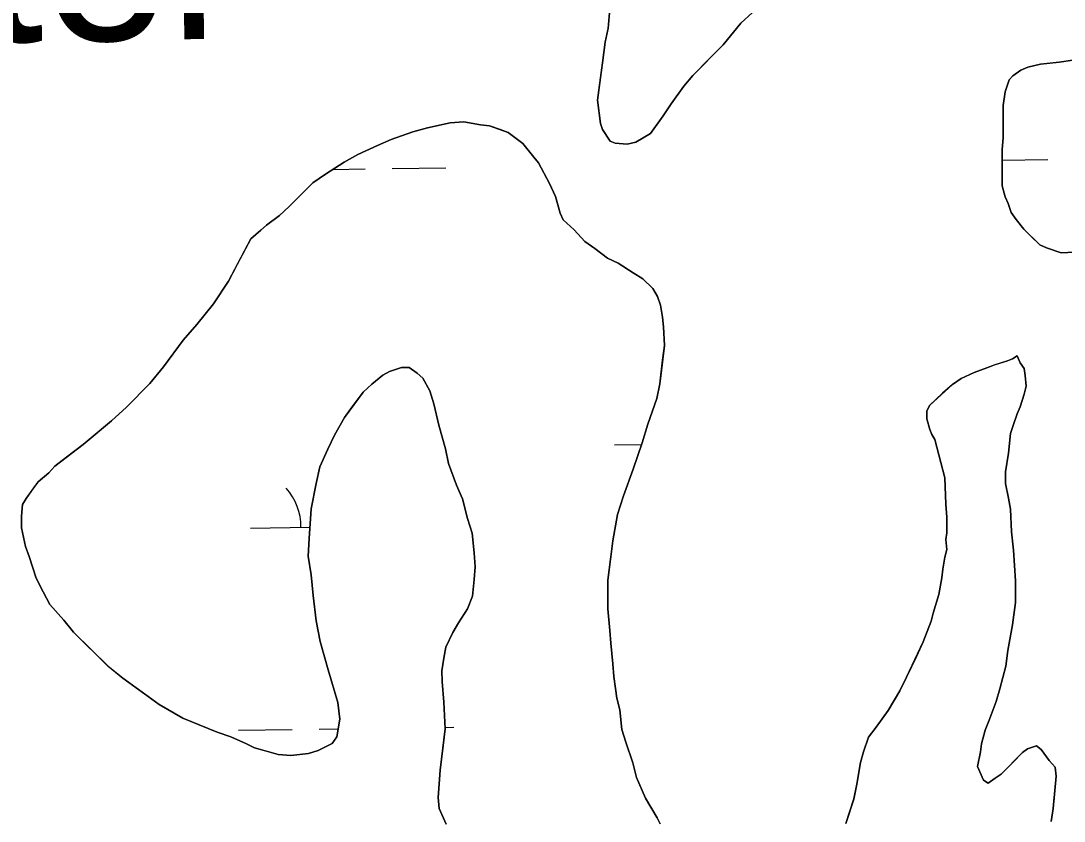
# Model space of a CAD drawing. Extents: x 3767014 to 3805179, y 361544 to 387384.
# Drawn here: x 3772082 to 3772702, y 380003 to 380479 of the extents above; entities that cross this region are included whole.
import ezdxf

# ---------------------------------------------------------------- set-up
doc = ezdxf.new("R2010")
doc.units = 0
for name, color, linetype in [('V-RIVR-IDEN', 7, 'Continuous'), ('V-TOPO-SHOR', 7, 'Continuous'), ('V-WETL-SWMP', 7, 'Continuous')]:
    doc.layers.add(name, color=color, linetype=linetype)

msp = doc.modelspace()

# ---------------------------------------------------------------- linework, layer by layer
at = {"layer": 'V-TOPO-SHOR'}
for points in [[(3772431.978, 380488.858), (3772430.827, 380474.842), (3772429.084, 380466.664), (3772427.347, 380454.399), (3772426.19, 380445.637), (3772424.456, 380432.205), (3772426.223, 380418.192), (3772427.397, 380414.688), (3772432.076, 380407.686), (3772434.999, 380406.523), (3772442.007, 380405.947), (3772447.26, 380407.123), (3772456.013, 380412.388), (3772463.593, 380422.909), (3772468.254, 380429.921), (3772475.834, 380440.442), (3772481.083, 380446.872), (3772490.997, 380456.811), (3772499.163, 380464.997), (3772509.659, 380477.857), (3772516.659, 380484.289)], [(3772707.063, 380455.906), (3772698.89, 380454.729), (3772693.635, 380454.137), (3772687.796, 380453.547), (3772680.208, 380451.786), (3772676.12, 380450.028), (3772671.455, 380446.518), (3772669.12, 380444.179), (3772666.793, 380437.169), (3772665.634, 380428.993), (3772665.645, 380421.401), (3772665.659, 380409.722), (3772665.083, 380402.713), (3772665.096, 380392.787), (3772665.11, 380381.107), (3772666.869, 380374.687), (3772668.626, 380370.601), (3772670.384, 380365.348), (3772673.308, 380361.264), (3772677.988, 380355.429), (3772682.08, 380351.346), (3772687.341, 380346.096), (3772691.433, 380344.35), (3772700.194, 380341.441), (3772711.874, 380342.039)], [(3772461.766, 380001.871), (3772460.011, 380005.373), (3772452.988, 380017.042), (3772447.719, 380029.3), (3772445.372, 380038.057), (3772441.27, 380050.314), (3772438.925, 380057.904), (3772437.741, 380069.582), (3772435.982, 380076.586), (3772434.214, 380089.431), (3772433.62, 380097.023), (3772432.439, 380109.284), (3772431.845, 380116.874), (3772430.661, 380129.719), (3772430.647, 380142.566), (3772430.641, 380146.654), (3772432.375, 380160.673), (3772433.532, 380170.018), (3772436.432, 380185.787), (3772439.924, 380196.887), (3772445.745, 380212.661), (3772450.981, 380228.435), (3772454.471, 380239.535), (3772459.708, 380254.723), (3772461.449, 380263.484), (3772463.183, 380277.503), (3772464.343, 380286.262), (3772463.744, 380297.356), (3772463.153, 380303.197), (3772461.977, 380310.201), (3772460.22, 380315.456), (3772457.293, 380320.124), (3772451.446, 380325.956), (3772445.603, 380329.452), (3772436.836, 380335.281), (3772430.409, 380338.193), (3772422.809, 380344.024), (3772416.966, 380348.106), (3772410.533, 380355.106), (3772404.103, 380360.936), (3772402.345, 380365.022), (3772399.415, 380374.947), (3772395.902, 380382.532), (3772389.464, 380394.79), (3772386.539, 380398.29), (3772380.106, 380406.457), (3772371.339, 380412.869), (3772366.665, 380414.616), (3772360.239, 380416.945), (3772354.981, 380417.52), (3772345.053, 380419.261), (3772336.877, 380418.667), (3772323.45, 380415.731), (3772314.693, 380413.386), (3772301.852, 380408.698), (3772293.681, 380405.183), (3772282.007, 380399.914), (3772273.838, 380395.232), (3772262.752, 380388.212), (3772255.166, 380382.946), (3772249.333, 380377.099), (3772241.168, 380368.915)], [(3772241.168, 380368.915), (3772235.335, 380363.652), (3772227.751, 380357.803), (3772224.249, 380354.878), (3772218.417, 380349.617), (3772210.259, 380334.423), (3772205.017, 380324.49), (3772196.274, 380311.047), (3772186.361, 380298.773), (3772178.198, 380289.42), (3772166.537, 380273.638), (3772158.373, 380263.701), (3772144.375, 380249.668), (3772135.626, 380241.483), (3772122.208, 380230.372), (3772118.708, 380227.448), (3772108.789, 380219.843), (3772101.789, 380214.58), (3772098.289, 380210.488), (3772091.873, 380205.225), (3772088.958, 380201.133), (3772084.877, 380195.29), (3772082.544, 380191.782), (3772081.971, 380184.773), (3772081.979, 380177.765), (3772084.328, 380166.673), (3772086.671, 380160.836), (3772090.775, 380147.995), (3772094.871, 380139.824), (3772098.969, 380132.238), (3772107.155, 380122.903), (3772113.004, 380115.903), (3772123.527, 380105.405), (3772133.468, 380095.491), (3772142.235, 380088.493), (3772155.092, 380079.164), (3772163.86, 380072.754), (3772177.885, 380064.595), (3772186.648, 380061.101), (3772198.334, 380056.444), (3772206.514, 380053.534), (3772215.861, 380049.458), (3772220.536, 380047.127), (3772226.377, 380045.382), (3772234.557, 380043.056), (3772242.149, 380042.48), (3772252.657, 380043.662), (3772258.496, 380045.421), (3772266.665, 380049.519), (3772269.582, 380053.609), (3772271.321, 380064.124), (3772270.141, 380074.048), (3772264.277, 380093.314), (3772259.586, 380110.243), (3772257.234, 380122.502), (3772255.465, 380137.684), (3772254.281, 380149.945), (3772252.516, 380161.037), (3772253.087, 380171.55), (3772254.232, 380189.07), (3772257.134, 380204.256), (3772259.459, 380214.187), (3772264.118, 380224.703), (3772268.195, 380232.883), (3772274.022, 380243.404), (3772278.685, 380249.832), (3772285.1, 380258.6), (3772290.349, 380263.277), (3772296.767, 380268.541), (3772300.851, 380270.882), (3772307.857, 380273.227), (3772312.528, 380273.231), (3772317.204, 380269.733), (3772320.71, 380266.818), (3772324.808, 380259.231), (3772327.153, 380251.643), (3772330.088, 380238.8), (3772334.192, 380224.789), (3772335.955, 380216.032), (3772340.643, 380203.189), (3772344.156, 380195.02), (3772347.09, 380183.344), (3772350.021, 380174.587), (3772351.203, 380162.909), (3772351.797, 380154.735), (3772351.221, 380147.144), (3772350.066, 380137.215), (3772347.156, 380129.619), (3772341.911, 380121.437), (3772338.413, 380115.592), (3772334.335, 380106.829), (3772333.176, 380100.404), (3772332.017, 380092.81), (3772332.025, 380086.388), (3772333.207, 380074.126), (3772333.811, 380058.359), (3772332.654, 380048.432), (3772330.919, 380033.83), (3772330.346, 380025.652), (3772329.773, 380017.476), (3772330.364, 380011.054)], [(3772669.96, 380233.954), (3772671.705, 380239.213), (3772674.033, 380245.638), (3772675.78, 380249.73), (3772678.107, 380257.324), (3772679.27, 380261.997), (3772678.678, 380268.42), (3772678.088, 380272.508), (3772675.747, 380276.008), (3772673.99, 380280.094), (3772671.074, 380278.338), (3772668.155, 380277.167), (3772660.568, 380274.822), (3772655.896, 380273.065), (3772648.308, 380270.134), (3772640.722, 380266.622), (3772635.469, 380263.112), (3772629.637, 380257.848), (3772622.055, 380250.832), (3772620.308, 380247.326), (3772620.312, 380242.654), (3772622.071, 380236.234), (3772623.243, 380233.315), (3772625, 380230.397), (3772630.865, 380207.629)], [(3772694.181, 380003.321), (3772695.341, 380010.913), (3772696.492, 380023.762), (3772697.069, 380030.186), (3772696.477, 380035.439), (3772692.971, 380039.523), (3772688.289, 380045.942), (3772685.369, 380048.274), (3772680.114, 380046.515), (3772677.197, 380044.176), (3772671.365, 380038.329), (3772667.865, 380034.823), (3772664.365, 380031.315), (3772660.864, 380028.974), (3772656.781, 380026.049), (3772653.858, 380027.796), (3772650.346, 380035.97), (3772652.087, 380044.729), (3772652.664, 380049.403), (3772654.991, 380057.58), (3772657.319, 380063.423), (3772661.393, 380074.523), (3772663.719, 380082.117), (3772667.207, 380095.552), (3772668.364, 380104.897), (3772671.264, 380120.083), (3772673.001, 380133.518), (3772672.985, 380146.365), (3772671.797, 380164.466), (3772670.615, 380175.56), (3772670.015, 380188.99), (3772668.837, 380195.413), (3772667.076, 380204.17), (3772667.068, 380211.176), (3772668.807, 380222.274), (3772669.96, 380233.954)], [(3772630.865, 380207.629), (3772631.47, 380191.864), (3772632.061, 380184.274), (3772632.074, 380174.929), (3772631.494, 380170.841), (3772632.086, 380165.002), (3772630.923, 380160.329), (3772629.764, 380153.32), (3772629.186, 380148.063), (3772627.445, 380138.134), (3772623.955, 380127.034), (3772622.794, 380122.361), (3772618.137, 380110.093), (3772614.06, 380101.328), (3772608.235, 380089.058), (3772604.157, 380080.878), (3772597.164, 380069.19), (3772590.168, 380059.254), (3772585.504, 380053.409), (3772582.594, 380044.645), (3772580.851, 380038.221), (3772578.531, 380025.369), (3772576.79, 380016.608), (3772572.135, 380002.004)], [(3772330.364, 380011.054), (3772334.462, 380001.715)]]:
    msp.add_lwpolyline(points, dxfattribs=at)
at = {"layer": 'V-WETL-SWMP'}
for p, q in [((3772665.09, 380396.521), (3772692.262, 380396.899)), ((3772267.144, 380390.993), (3772286.393, 380391.261)), ((3772302.392, 380391.483), (3772334.389, 380391.927)), ((3772434.596, 380227.129), (3772450.622, 380227.352)), ((3772218.197, 380177.689), (3772253.521, 380178.18)), ((3772211.022, 380057.507), (3772243.019, 380057.951)), ((3772259.017, 380058.173), (3772270.362, 380058.331)), ((3772333.778, 380059.212), (3772339.01, 380059.285))]:
    msp.add_line(p, q, dxfattribs=at)
for points in [[(3772516.658, 380484.289), (3772509.658, 380477.857), (3772499.163, 380464.997), (3772481.082, 380446.872), (3772475.834, 380440.442), (3772468.255, 380429.922), (3772463.592, 380422.909), (3772456.013, 380412.388), (3772447.26, 380407.122), (3772442.006, 380405.948), (3772434.998, 380406.523), (3772432.077, 380407.687), (3772427.396, 380414.689), (3772426.224, 380418.192), (3772424.455, 380432.205), (3772427.348, 380454.399), (3772429.085, 380466.664), (3772430.827, 380474.841), (3772431.978, 380488.858)], [(3772711.874, 380342.039), (3772700.195, 380341.441), (3772691.432, 380344.35), (3772687.342, 380346.097), (3772677.988, 380355.429), (3772673.309, 380361.263), (3772670.384, 380365.347), (3772668.626, 380370.601), (3772666.869, 380374.686), (3772665.109, 380381.108), (3772665.083, 380402.714), (3772665.659, 380409.722), (3772665.635, 380428.993), (3772666.793, 380437.17), (3772669.121, 380444.18), (3772671.454, 380446.519), (3772676.121, 380450.028), (3772680.207, 380451.785), (3772687.796, 380453.546), (3772698.89, 380454.728), (3772707.064, 380455.906)], [(3772205.017, 380324.49), (3772218.417, 380349.616), (3772224.25, 380354.879), (3772227.751, 380357.803), (3772235.335, 380363.652), (3772241.168, 380368.915), (3772255.166, 380382.947), (3772262.751, 380388.212), (3772273.838, 380395.232), (3772282.008, 380399.914), (3772293.681, 380405.184), (3772301.852, 380408.698), (3772314.694, 380413.385), (3772323.45, 380415.731), (3772336.878, 380418.667), (3772345.052, 380419.261), (3772354.982, 380417.521), (3772360.238, 380416.944), (3772371.338, 380412.869), (3772380.106, 380406.457), (3772386.539, 380398.289), (3772389.463, 380394.789), (3772395.902, 380382.533), (3772399.415, 380374.946), (3772402.346, 380365.022), (3772404.103, 380360.937), (3772410.534, 380355.105), (3772416.966, 380348.105), (3772422.81, 380344.024), (3772430.409, 380338.194), (3772436.836, 380335.282), (3772445.603, 380329.453), (3772451.446, 380325.956), (3772457.293, 380320.124), (3772460.219, 380315.456), (3772461.977, 380310.202), (3772463.153, 380303.196), (3772463.744, 380297.357), (3772464.342, 380286.263), (3772461.449, 380263.485), (3772459.708, 380254.723), (3772454.471, 380239.534), (3772450.981, 380228.434), (3772445.744, 380212.661), (3772439.924, 380196.887), (3772436.433, 380185.787), (3772433.533, 380170.017), (3772430.641, 380146.655), (3772430.662, 380129.72), (3772431.845, 380116.874), (3772432.438, 380109.284), (3772433.621, 380097.022), (3772434.214, 380089.431), (3772435.982, 380076.586), (3772437.742, 380069.581), (3772438.924, 380057.903), (3772441.269, 380050.314), (3772445.372, 380038.056), (3772447.718, 380029.299), (3772452.989, 380017.043), (3772460.01, 380005.372), (3772461.767, 380001.87)], [(3772334.463, 380001.716), (3772330.364, 380011.054), (3772329.772, 380017.477), (3772330.92, 380033.83), (3772333.811, 380058.359), (3772333.207, 380074.126), (3772332.025, 380086.387), (3772332.017, 380092.811), (3772333.176, 380100.404), (3772334.336, 380106.829), (3772338.413, 380115.593), (3772341.91, 380121.437), (3772347.155, 380129.619), (3772350.066, 380137.214), (3772351.222, 380147.143), (3772351.797, 380154.735), (3772351.203, 380162.91), (3772350.021, 380174.587), (3772347.09, 380183.343), (3772344.156, 380195.019), (3772340.643, 380203.19), (3772335.955, 380216.032), (3772334.193, 380224.789), (3772330.088, 380238.799), (3772327.153, 380251.643), (3772324.808, 380259.231), (3772320.711, 380266.818), (3772317.203, 380269.733), (3772312.528, 380273.231), (3772307.856, 380273.226), (3772300.851, 380270.881), (3772296.766, 380268.541), (3772290.349, 380263.277), (3772285.099, 380258.599), (3772274.022, 380243.403), (3772268.195, 380232.884), (3772264.118, 380224.704), (3772259.459, 380214.187), (3772257.135, 380204.257), (3772254.233, 380189.07), (3772253.087, 380171.55), (3772252.515, 380161.038), (3772254.281, 380149.945), (3772255.464, 380137.683), (3772257.234, 380122.502), (3772259.585, 380110.242), (3772264.277, 380093.313), (3772270.14, 380074.049), (3772271.32, 380064.123), (3772269.581, 380053.61), (3772266.666, 380049.519), (3772258.495, 380045.421), (3772252.658, 380043.662), (3772242.148, 380042.481), (3772234.556, 380043.056), (3772220.536, 380047.127), (3772215.861, 380049.457), (3772206.513, 380053.533), (3772198.334, 380056.443), (3772177.885, 380064.594), (3772163.86, 380072.753), (3772142.235, 380088.493), (3772133.467, 380095.49), (3772113.003, 380115.904), (3772107.155, 380122.904), (3772098.969, 380132.238), (3772094.872, 380139.824), (3772090.774, 380147.995), (3772086.671, 380160.837), (3772084.328, 380166.674), (3772081.978, 380177.766), (3772081.97, 380184.774), (3772082.545, 380191.782), (3772084.877, 380195.289), (3772091.873, 380205.225), (3772098.29, 380210.488), (3772101.789, 380214.58), (3772118.708, 380227.448), (3772135.626, 380241.483), (3772144.375, 380249.669), (3772158.373, 380263.701), (3772166.537, 380273.638), (3772178.197, 380289.42), (3772186.361, 380298.773), (3772196.273, 380311.048), (3772205.017, 380324.49)], [(3772622.072, 380236.233), (3772620.312, 380242.654), (3772620.307, 380247.326), (3772622.054, 380250.832), (3772635.47, 380263.111), (3772640.722, 380266.622), (3772648.309, 380270.135), (3772655.897, 380273.064), (3772660.567, 380274.821), (3772668.155, 380277.166), (3772671.074, 380278.338), (3772673.991, 380280.093), (3772675.748, 380276.007), (3772678.088, 380272.507), (3772678.677, 380268.42), (3772679.269, 380261.997), (3772678.107, 380257.324), (3772675.78, 380249.729), (3772674.033, 380245.639), (3772671.705, 380239.213), (3772669.959, 380233.955), (3772668.806, 380222.275), (3772667.067, 380211.177), (3772667.076, 380204.17), (3772668.838, 380195.412), (3772670.014, 380188.99), (3772670.614, 380175.56), (3772671.796, 380164.466), (3772672.985, 380146.365), (3772673.001, 380133.518), (3772671.265, 380120.084), (3772668.364, 380104.898), (3772667.207, 380095.553), (3772663.72, 380082.118), (3772661.393, 380074.523), (3772657.319, 380063.423), (3772654.99, 380057.581), (3772652.664, 380049.402), (3772652.086, 380044.73), (3772650.345, 380035.969), (3772653.858, 380027.797), (3772656.78, 380026.049), (3772660.865, 380028.974), (3772664.365, 380031.314), (3772677.197, 380044.177), (3772680.114, 380046.516), (3772685.368, 380048.274), (3772688.29, 380045.942), (3772692.97, 380039.524), (3772696.478, 380035.44), (3772697.069, 380030.186), (3772695.34, 380010.913), (3772694.181, 380003.32)], [(3772572.135, 380002.004), (3772576.789, 380016.609), (3772578.53, 380025.37), (3772580.851, 380038.22), (3772582.595, 380044.646), (3772585.504, 380053.409), (3772590.168, 380059.254), (3772597.164, 380069.19), (3772604.157, 380080.878), (3772608.235, 380089.058), (3772618.137, 380110.093), (3772622.794, 380122.361), (3772623.956, 380127.035), (3772627.446, 380138.134), (3772629.186, 380148.063), (3772629.764, 380153.32), (3772630.923, 380160.329), (3772632.086, 380165.002), (3772631.495, 380170.841), (3772632.074, 380174.929), (3772632.062, 380184.273), (3772631.469, 380191.863), (3772630.866, 380207.63), (3772624.999, 380230.397), (3772623.243, 380233.315), (3772622.072, 380236.233)]]:
    msp.add_lwpolyline(points, dxfattribs=at)
msp.add_arc((3772212.948, 380178.091), 35.246, 0.024037, 41.567696, dxfattribs=at)

# ---------------------------------------------------------------- texts
at = {"layer": 'V-RIVR-IDEN'}
msp.add_text('Water', height=100, rotation=0.919589, dxfattribs=at).set_placement((3771857.537, 380463.182))

doc.saveas('drawing.dxf')
